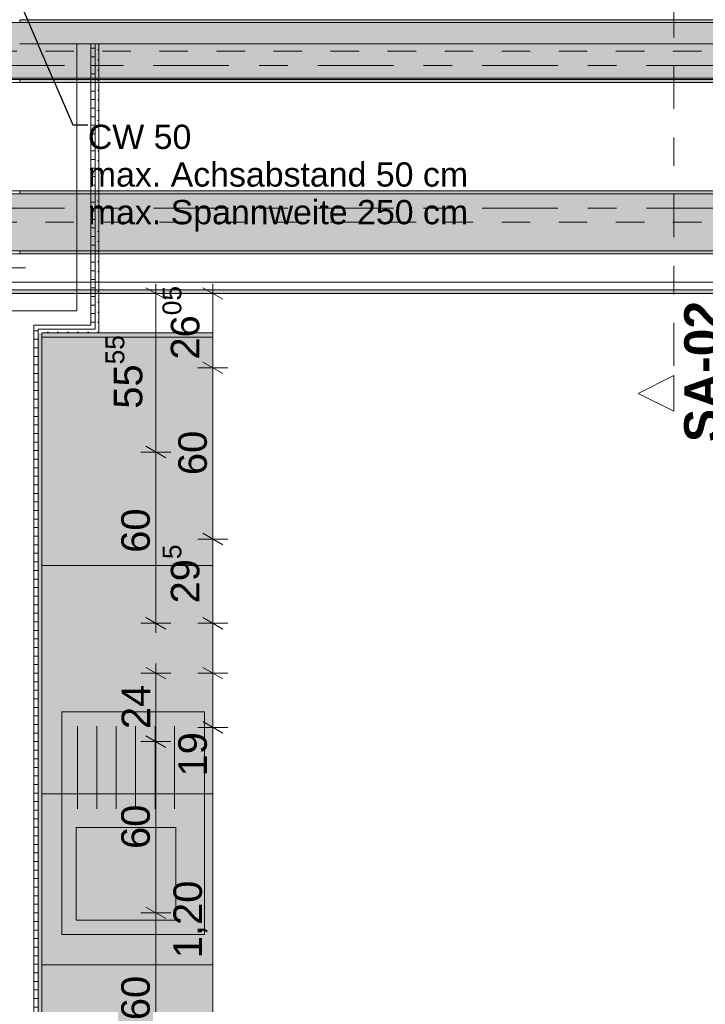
# Model space of a CAD drawing. Header units: metres. Extents: x -3.6 to 84.5, y -11 to 16.8.
# Tile 267 of 361: x 47.5 to 49.9, y 2.6 to 6. Entities that reach past the tile are written whole.
import ezdxf

# ---------------------------------------------------------------- set-up
doc = ezdxf.new("R2010")
doc.units = ezdxf.units.M
doc.header["$MEASUREMENT"] = 0
for name, pattern in [('Achse', [0.2, 0.1, -0.05, 0, -0.05]), ('Schnittlinie', [0.3, 0.15, -0.075, 0, -0.075]), ('Strichlinie doppelt', [0.546806, 0.264583, -0.105833, 0.070556, -0.105833]), ('Wipeout_Contour', [1, 0, -1])]:
    doc.linetypes.add(name, pattern=pattern)
for name, color, linetype in [('154 - Bemaßung_ Beschriftung.Ausbau - Deckenspiegel', 7, 'Continuous'), ('203 - Marker.Schnitt - Ausbaudetail SA', 7, 'Continuous'), ('451 - Universal.Achsen Raster', 7, 'Continuous'), ('605 - Struktur.Wand Innen', 7, 'Continuous'), ('608 - Struktur.Träger', 7, 'Continuous'), ('703 - Einrichtung.Möbel Küche', 7, 'Continuous'), ('Abbruch_605 - Struktur.Wand Innen', 7, 'Continuous'), ('Neubau_154 - Bemaßung_ Beschriftung.Ausbau - Deckenspiegel', 7, 'Continuous'), ('Neubau_605 - Struktur.Wand Innen', 7, 'Continuous'), ('Neubau_606 - Struktur.Wand Innen Ausbau', 7, 'Continuous'), ('Neubau_653 - Abdeckung.TB Verkofferung', 7, 'Continuous')]:
    doc.layers.add(name, color=color, linetype=linetype)
doc.styles.add('ERSTELLTER_STIL_1', font='txt')
doc.styles.add('ERSTELLTER_STIL_2', font='txt')
doc.linetypes.add('Abbruch 1', pattern='A,0,[1,2022.0244.A_L5A-PL04.05_iB_Deckenspiegel 3.OG1.Shx,S=0.001984,R=0,X=0,Y=0],-0.25,0', length=0.25)
doc.dimstyles.new('ERSTELLTER_STIL__1', dxfattribs={"dimtxt": 0.1, "dimasz": 0.0532, "dimexe": 0.18, "dimexo": 0.0625, "dimgap": 0, "dimtad": 1, "dimzin": 0, "dimdsep": 46, "dimtxsty": 'ERSTELLTER_STIL_2', "dimblk": 'ARROWHEAD_2', "dimblk1": 'ARROWHEAD_2', "dimblk2": 'ARROWHEAD_2', "dimcen": 0.09, "dimse1": 1, "dimse2": 1, "dimclrd": 7, "dimclre": 7, "dimclrt": 7, "dimazin": 0, "dimtfac": 1, "dimtdec": 4, "dimtmove": 2, "dimatfit": 3, "dimfxl": 1, "dimtolj": 1, "dimtzin": 0, "dimarcsym": 0})
doc.dimstyles.new('ERSTELLTER_STIL__2', dxfattribs={"dimtxt": 0.1, "dimasz": 0.0532, "dimexe": 0.18, "dimexo": 0.0625, "dimgap": 0, "dimtad": 1, "dimzin": 0, "dimdsep": 46, "dimtxsty": 'ERSTELLTER_STIL_2', "dimblk": 'ARROWHEAD_2', "dimblk1": 'ARROWHEAD_2', "dimblk2": 'ARROWHEAD_2', "dimcen": 0.09, "dimse1": 1, "dimse2": 1, "dimclrd": 7, "dimclre": 7, "dimclrt": 7, "dimazin": 0, "dimtfac": 1, "dimtdec": 4, "dimtmove": 0, "dimatfit": 3, "dimfxl": 1, "dimtolj": 1, "dimtzin": 0, "dimarcsym": 0})
doc.dimstyles.new('ERSTELLTER_STIL__5', dxfattribs={"dimtxt": 0.18, "dimasz": 0.02736, "dimexe": 0.18, "dimexo": 0.0625, "dimgap": 0, "dimtad": 0, "dimtih": 1, "dimtoh": 1, "dimdec": 4, "dimzin": 0, "dimdsep": 46, "dimcen": 0.09, "dimadec": 0, "dimazin": 0, "dimtfac": 1, "dimtdec": 4, "dimtmove": 0, "dimatfit": 3, "dimldrblk": 'ARROWHEAD_11', "dimfxl": 1, "dimtolj": 1, "dimtzin": 0, "dimarcsym": 0})
pattern_1 = [(45, (0, 0), (-0.01767767, 0.01767767), [0, -0.025])]
pattern_2 = [(0, (0, 0), (0, 0.030000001), [])]
pattern_3 = [(45, (0, 0), (-0.08485281, 0.08485281), []), (45, (-0.04243, 0.04243), (-0.08485281, 0.08485281), [0.09, -0.03])]

# ---------------------------------------------------------------- blocks, each defined once
blk = doc.blocks.new('*D155')
at = {"layer": '154 - Bemaßung_ Beschriftung.Ausbau - Deckenspiegel', "color": 7, "linetype": 'Continuous', "lineweight": 5}
for p, q in [((48.02, 4.495), (47.915, 4.495)), ((47.9325, 4.5152), (48.0025, 4.4748)), ((47.9675, 3.895), (47.9675, 4.495)), ((47.9325, 3.9152), (48.0025, 3.8748)), ((48.02, 3.895), (47.915, 3.895)), ((47.9675, 3.8608), (47.9675, 3.895))]:
    blk.add_line(p, q, dxfattribs=at)
at = {"layer": '154 - Bemaßung_ Beschriftung.Ausbau - Deckenspiegel', "color": 7, "lineweight": 5, "insert": (47.9475, 4.1419), "char_height": 0.1, "attachment_point": 7, "rotation": 90, "style": 'ERSTELLTER_STIL_2'}
blk.add_mtext('\\A1;{\\pql;\\fArial|b0|i0|c0|p38;60}', dxfattribs=at)
blk = doc.blocks.new('ARROWHEAD_2')
at = {"color": 0, "linetype": 'Continuous', "lineweight": 0}
for p, q in [((-0.378, -0.655), (0.378, 0.655)), ((0, 0), (-1, 0))]:
    blk.add_line(p, q, dxfattribs=at)
blk = doc.blocks.new('*D157')
at = {"layer": '154 - Bemaßung_ Beschriftung.Ausbau - Deckenspiegel', "color": 7, "linetype": 'Continuous', "lineweight": 5}
for p, q in [((47.9675, 5.0505), (47.9675, 5.0847)), ((48.02, 5.0505), (47.915, 5.0505)), ((48.0025, 5.0303), (47.9325, 5.0707)), ((47.9675, 4.495), (47.9675, 5.0505)), ((48.02, 4.495), (47.915, 4.495)), ((47.9325, 4.5152), (48.0025, 4.4748))]:
    blk.add_line(p, q, dxfattribs=at)
at = {"layer": '154 - Bemaßung_ Beschriftung.Ausbau - Deckenspiegel', "color": 7, "lineweight": 5, "insert": (47.9491, 4.6468), "char_height": 0.1, "attachment_point": 7, "rotation": 90, "style": 'ERSTELLTER_STIL_2'}
blk.add_mtext('\\A1;{\\pql;\\fArial|b0|i0|c0|p38;55\\fArial|b0|i0|c0|p38;\\A1{\\H.66x;\\S55^  ;}}', dxfattribs=at)
blk = doc.blocks.new('*D161')
at = {"layer": '154 - Bemaßung_ Beschriftung.Ausbau - Deckenspiegel', "color": 7, "linetype": 'Continuous', "lineweight": 5}
for p, q in [((47.9325, 2.9002), (48.0025, 2.8598)), ((48.02, 2.88), (47.915, 2.88)), ((47.9675, 2.28), (47.9675, 2.88)), ((48.02, 2.28), (47.915, 2.28)), ((47.9325, 2.3002), (48.0025, 2.2598))]:
    blk.add_line(p, q, dxfattribs=at)
at = {"layer": '154 - Bemaßung_ Beschriftung.Ausbau - Deckenspiegel', "color": 7, "lineweight": 5, "insert": (47.9475, 2.5041), "char_height": 0.1, "attachment_point": 7, "rotation": 90, "style": 'ERSTELLTER_STIL_2'}
blk.add_mtext('\\A1;{\\pql;\\fArial|b0|i0|c0|p38;60}', dxfattribs=at)
blk = doc.blocks.new('*D162')
at = {"layer": '154 - Bemaßung_ Beschriftung.Ausbau - Deckenspiegel', "color": 7, "linetype": 'Continuous', "lineweight": 5}
for p, q in [((47.9325, 3.5002), (48.0025, 3.4598)), ((48.02, 3.48), (47.915, 3.48)), ((47.9675, 2.88), (47.9675, 3.48)), ((47.9325, 2.9002), (48.0025, 2.8598)), ((48.02, 2.88), (47.915, 2.88))]:
    blk.add_line(p, q, dxfattribs=at)
at = {"layer": '154 - Bemaßung_ Beschriftung.Ausbau - Deckenspiegel', "color": 7, "lineweight": 5, "insert": (47.9475, 3.1041), "char_height": 0.1, "attachment_point": 7, "rotation": 90, "style": 'ERSTELLTER_STIL_2'}
blk.add_mtext('\\A1;{\\pql;\\fArial|b0|i0|c0|p38;60}', dxfattribs=at)
blk = doc.blocks.new('*D163')
at = {"layer": '154 - Bemaßung_ Beschriftung.Ausbau - Deckenspiegel', "color": 7, "linetype": 'Continuous', "lineweight": 5}
for p, q in [((48.0025, 3.6998), (47.9325, 3.7402)), ((47.9675, 3.72), (47.9675, 3.7542)), ((48.02, 3.72), (47.915, 3.72)), ((47.9675, 3.48), (47.9675, 3.72)), ((47.9325, 3.5002), (48.0025, 3.4598)), ((48.02, 3.48), (47.915, 3.48))]:
    blk.add_line(p, q, dxfattribs=at)
at = {"layer": '154 - Bemaßung_ Beschriftung.Ausbau - Deckenspiegel', "color": 7, "lineweight": 5, "insert": (47.9475, 3.5241), "char_height": 0.1, "attachment_point": 7, "rotation": 90, "style": 'ERSTELLTER_STIL_2'}
blk.add_mtext('\\A1;{\\pql;\\fArial|b0|i0|c0|p38;24}', dxfattribs=at)
blk = doc.blocks.new('*D343')
at = {"layer": '154 - Bemaßung_ Beschriftung.Ausbau - Deckenspiegel', "color": 7, "linetype": 'Continuous', "lineweight": 5}
for p, q in [((48.1325, 4.2102), (48.2025, 4.1698)), ((48.22, 4.19), (48.115, 4.19)), ((48.1675, 3.895), (48.1675, 4.19)), ((48.1325, 3.9152), (48.2025, 3.8748)), ((48.22, 3.895), (48.115, 3.895)), ((48.1675, 3.8608), (48.1675, 3.895))]:
    blk.add_line(p, q, dxfattribs=at)
at = {"layer": '154 - Bemaßung_ Beschriftung.Ausbau - Deckenspiegel', "color": 7, "lineweight": 5, "insert": (48.1491, 3.9643), "char_height": 0.1, "attachment_point": 7, "rotation": 90, "style": 'ERSTELLTER_STIL_2'}
blk.add_mtext('\\A1;{\\pql;\\fArial|b0|i0|c0|p38;29\\fArial|b0|i0|c0|p38;\\A1{\\H.66x;\\S5^  ;}}', dxfattribs=at)
blk = doc.blocks.new('*D344')
at = {"layer": '154 - Bemaßung_ Beschriftung.Ausbau - Deckenspiegel', "color": 7, "linetype": 'Continuous', "lineweight": 5}
for p, q in [((48.1325, 4.8102), (48.2025, 4.7698)), ((48.22, 4.79), (48.115, 4.79)), ((48.1675, 4.19), (48.1675, 4.79)), ((48.1325, 4.2102), (48.2025, 4.1698)), ((48.22, 4.19), (48.115, 4.19))]:
    blk.add_line(p, q, dxfattribs=at)
at = {"layer": '154 - Bemaßung_ Beschriftung.Ausbau - Deckenspiegel', "color": 7, "lineweight": 5, "insert": (48.1475, 4.4141), "char_height": 0.1, "attachment_point": 7, "rotation": 90, "style": 'ERSTELLTER_STIL_2'}
blk.add_mtext('\\A1;{\\pql;\\fArial|b0|i0|c0|p38;60}', dxfattribs=at)
blk = doc.blocks.new('*D345')
at = {"layer": '154 - Bemaßung_ Beschriftung.Ausbau - Deckenspiegel', "color": 7, "linetype": 'Continuous', "lineweight": 5}
for p, q in [((48.1675, 5.0505), (48.1675, 5.0847)), ((48.22, 5.0505), (48.115, 5.0505)), ((48.2025, 5.0303), (48.1325, 5.0707)), ((48.1675, 4.79), (48.1675, 5.0505)), ((48.1325, 4.8102), (48.2025, 4.7698)), ((48.22, 4.79), (48.115, 4.79))]:
    blk.add_line(p, q, dxfattribs=at)
at = {"layer": '154 - Bemaßung_ Beschriftung.Ausbau - Deckenspiegel', "color": 7, "lineweight": 5, "insert": (48.1491, 4.8189), "char_height": 0.1, "attachment_point": 7, "rotation": 90, "style": 'ERSTELLTER_STIL_2'}
blk.add_mtext('\\A1;{\\pql;\\fArial|b0|i0|c0|p38;26\\fArial|b0|i0|c0|p38;\\A1{\\H.66x;\\S05^  ;}}', dxfattribs=at)
blk = doc.blocks.new('*D348')
at = {"layer": '154 - Bemaßung_ Beschriftung.Ausbau - Deckenspiegel', "color": 7, "linetype": 'Continuous', "lineweight": 5}
for p, q in [((48.22, 3.53), (48.115, 3.53)), ((48.1325, 3.5502), (48.2025, 3.5098)), ((48.1675, 2.33), (48.1675, 3.53)), ((48.1325, 2.3502), (48.2025, 2.3098)), ((48.22, 2.33), (48.115, 2.33))]:
    blk.add_line(p, q, dxfattribs=at)
at = {"layer": '154 - Bemaßung_ Beschriftung.Ausbau - Deckenspiegel', "color": 7, "lineweight": 5, "char_height": 0.1, "attachment_point": 7, "rotation": 90, "style": 'ERSTELLTER_STIL_2'}
for s, insert in [('\\A1;{\\pql;\\fArial|b0|i0|c0|p38;19}', (48.1475, 3.358)), ('\\A1;{\\pql;\\fArial|b0|i0|c0|p38;1,20}', (48.1475, 2.7211))]:
    blk.add_mtext(s, dxfattribs=dict(at, insert=insert))
blk = doc.blocks.new('*D349')
at = {"layer": '154 - Bemaßung_ Beschriftung.Ausbau - Deckenspiegel', "color": 7, "linetype": 'Continuous', "lineweight": 5}
for p, q in [((48.2025, 3.6998), (48.1325, 3.7402)), ((48.1675, 3.72), (48.1675, 3.7542)), ((48.22, 3.72), (48.115, 3.72)), ((48.1675, 3.53), (48.1675, 3.72)), ((48.22, 3.53), (48.115, 3.53)), ((48.1325, 3.5502), (48.2025, 3.5098))]:
    blk.add_line(p, q, dxfattribs=at)
blk = doc.blocks.new('ARROWHEAD_11')
at = {"color": 0, "linetype": 'Continuous', "lineweight": 0}
blk.add_line((0, 0), (-1, 0), dxfattribs=at)
at = {"color": 0, "linetype": 'Continuous', "lineweight": 0, "const_width": 0.25, "flags": 128}
blk.add_lwpolyline([(-0.125, 0, 1), (0.125, 0, 1)], format="xyb", close=True, dxfattribs=at)

msp = doc.modelspace()

# ---------------------------------------------------------------- hatches: boundary and pattern name
at = {"layer": '608 - Struktur.Träger', "linetype": 'Continuous', "lineweight": 0, "true_color": 0x000000}
h = msp.add_hatch(dxfattribs=at)
h.set_pattern_fill('Gips_0001', color=18, style=0, pattern_type=2)
h.set_pattern_definition(pattern_1)
h.paths.add_polyline_path([(47.49, 6), (50.935, 6), (50.935, 6.01), (47.49, 6.01)])
h = msp.add_hatch(dxfattribs=at)
h.set_pattern_fill('Beton__Stahlbeton_0001', color=18, style=0, pattern_type=2)
h.set_pattern_definition(pattern_3)
h.paths.add_polyline_path([(0.69, 5.4), (0.38, 5.4), (0.38, 5.2), (0.69, 5.2), (4.025, 5.2), (4.21, 5.2), (7.57, 5.2), (7.89, 5.2), (11.17, 5.2), (11.49, 5.2), (14.85, 5.2), (15.005, 5.2), (18.37, 5.2), (18.69, 5.2), (22.03, 5.2), (22.19, 5.2), (25.57, 5.2), (25.89, 5.2), (29.26, 5.2), (29.41, 5.2), (32.77, 5.2), (33.09, 5.2), (36.455, 5.2), (36.605, 5.2), (39.97, 5.2), (40.29, 5.2), (47.17, 5.2), (47.49, 5.2), (50.86, 5.2), (51.005, 5.2), (54.37, 5.2), (54.69, 5.2), (58.065, 5.2), (58.205, 5.2), (61.57, 5.2), (61.88, 5.2), (61.88, 5.4), (61.57, 5.4), (58.205, 5.4), (58.065, 5.4), (54.69, 5.4), (54.37, 5.4), (51.005, 5.4), (50.86, 5.4), (47.49, 5.4), (47.17, 5.4), (40.29, 5.4), (39.97, 5.4), (36.605, 5.4), (36.455, 5.4), (33.09, 5.4), (32.77, 5.4), (29.41, 5.4), (29.26, 5.4), (25.89, 5.4), (25.57, 5.4), (22.19, 5.4), (22.03, 5.4), (18.69, 5.4), (18.37, 5.4), (15.005, 5.4), (14.85, 5.4), (11.49, 5.4), (11.17, 5.4), (7.89, 5.4), (7.57, 5.4), (4.21, 5.4), (4.025, 5.4)])
h = msp.add_hatch(dxfattribs=at)
h.set_pattern_fill('Gips_0001', color=18, style=0, pattern_type=2)
h.set_pattern_definition(pattern_1)
h.paths.add_polyline_path([(50.86, 5.41), (47.49, 5.41), (47.49, 5.4), (50.86, 5.4)])
h = msp.add_hatch(dxfattribs=at)
h.set_pattern_fill('Gips_0001', color=18, style=0, pattern_type=2)
h.set_pattern_definition(pattern_1)
h.paths.add_polyline_path([(50.86, 5.2), (47.49, 5.2), (47.49, 5.19), (50.86, 5.19)])
at = {"layer": '703 - Einrichtung.Möbel Küche', "linetype": 'Continuous', "lineweight": 0, "true_color": 0x3a3a3a}
for points in [[(48.1675, 0.4825), (48.1675, 4.9125), (47.5675, 4.9125), (47.5675, 0.4825)], [(47.6375, 2.8042), (48.1375, 2.8042), (48.1375, 3.5842), (47.6375, 3.5842)]]:
    msp.add_hatch(color=250, dxfattribs=at).paths.add_polyline_path(points)
at = {"layer": 'Neubau_606 - Struktur.Wand Innen Ausbau', "linetype": 'Continuous', "lineweight": 0, "true_color": 0x000000}
h = msp.add_hatch(dxfattribs=at)
h.set_pattern_fill('Holz__Sperrholz_1_0001', color=18, style=0, pattern_type=2)
h.set_pattern_definition(pattern_2)
h.paths.add_polyline_path([(47.555, 4.94), (47.54, 4.94), (47.54, 4.9292), (47.5469, 4.925), (47.555, 4.925)])
h = msp.add_hatch(dxfattribs=at)
h.set_pattern_fill('Holz__Sperrholz_1_0001', color=18, style=0, pattern_type=2)
h.set_pattern_definition(pattern_2)
h.paths.add_polyline_path([(47.555, 4.94), (47.555, 4.925), (47.74, 4.925), (47.74, 4.94)])
h = msp.add_hatch(dxfattribs=at)
h.set_pattern_fill('Holz__Sperrholz_1_0001', color=18, style=0, pattern_type=2)
h.set_pattern_definition(pattern_2)
h.paths.add_polyline_path([(47.74, 4.94), (47.74, 4.925), (47.755, 4.925)])
h = msp.add_hatch(dxfattribs=at)
h.set_pattern_fill('Holz__Sperrholz_1_0001', color=18, style=0, pattern_type=2)
h.set_pattern_definition(pattern_2)
h.paths.add_polyline_path([(47.755, 4.94), (47.74, 4.94), (47.755, 4.925)])
h = msp.add_hatch(dxfattribs=at)
h.set_pattern_fill('Holz__Sperrholz_1_0001', color=18, style=0, pattern_type=2)
h.set_pattern_definition(pattern_2)
h.paths.add_polyline_path([(47.5469, 4.925), (47.54, 4.9292), (47.54, 4.925)])
h = msp.add_hatch(dxfattribs=at)
h.set_pattern_fill('Holz__Sperrholz_1_0001', color=18, style=0, pattern_type=2)
h.set_pattern_definition(pattern_2)
h.paths.add_polyline_path([(47.54, 4.925), (47.54, 0.71), (47.555, 0.71), (47.555, 4.9201), (47.5469, 4.925)])
h = msp.add_hatch(dxfattribs=at)
h.set_pattern_fill('Holz__Sperrholz_1_0001', color=18, style=0, pattern_type=2)
h.set_pattern_definition(pattern_2)
h.paths.add_polyline_path([(47.555, 4.925), (47.5469, 4.925), (47.555, 4.9201)])
h = msp.add_hatch(dxfattribs=at)
h.set_pattern_fill('Gips_0001', color=18, style=0, pattern_type=2)
h.set_pattern_definition(pattern_1)
h.paths.add_polyline_path([(47.555, 4.925), (47.555, 4.9201), (47.5675, 4.9125), (47.5675, 4.925)])
h = msp.add_hatch(dxfattribs=at)
h.set_pattern_fill('Gips_0001', color=18, style=0, pattern_type=2)
h.set_pattern_definition(pattern_1)
h.paths.add_polyline_path([(47.555, 4.9201), (47.555, 4.9125), (47.5675, 4.9125)])
h = msp.add_hatch(dxfattribs=at)
h.set_pattern_fill('Gips_0001', color=18, style=0, pattern_type=2)
h.set_pattern_definition(pattern_1)
h.paths.add_polyline_path([(47.555, 4.9125), (47.555, 0.71), (47.5675, 0.71), (47.5675, 4.9125)])
h = msp.add_hatch(dxfattribs=at)
h.set_pattern_fill('Gips_0001', color=18, style=0, pattern_type=2)
h.set_pattern_definition(pattern_1)
h.paths.add_polyline_path([(47.5675, 4.925), (47.5675, 4.9125), (47.755, 4.9125), (47.755, 4.925)])
h = msp.add_hatch(dxfattribs=at)
h.set_pattern_fill('Gips_0001', color=18, style=0, pattern_type=2)
h.set_pattern_definition(pattern_1)
h.paths.add_polyline_path([(47.755, 4.925), (47.755, 4.9125), (47.7675, 4.9125)])
h = msp.add_hatch(dxfattribs=at)
h.set_pattern_fill('Gips_0001', color=18, style=0, pattern_type=2)
h.set_pattern_definition(pattern_1)
h.paths.add_polyline_path([(47.7675, 4.925), (47.755, 4.925), (47.7675, 4.9125)])
at = {"layer": 'Neubau_653 - Abdeckung.TB Verkofferung', "linetype": 'Continuous', "lineweight": 0, "true_color": 0x000000}
h = msp.add_hatch(dxfattribs=at)
h.set_pattern_fill('Gips_0001', color=18, style=0, pattern_type=2)
h.set_pattern_definition(pattern_1)
h.paths.add_polyline_path([(47.41, 5.0505), (50.86, 5.0505), (50.86, 5.063), (47.41, 5.063)])

# ---------------------------------------------------------------- linework, layer by layer
at = {"layer": '451 - Universal.Achsen Raster', "color": 160, "linetype": 'Strichlinie doppelt', "lineweight": 9, "true_color": 0x3232ff}
msp.add_line((64.935, 5.35), (-3.175, 5.35), dxfattribs=at)
at = {"layer": '608 - Struktur.Träger', "color": 7, "linetype": 'Continuous', "lineweight": 5}
for p, q in [((47.49, 6.01), (47.49, 6)), ((50.935, 6.01), (47.49, 6.01)), ((47.49, 5.41), (47.49, 5.4)), ((50.86, 5.41), (47.49, 5.41)), ((47.49, 5.2), (47.49, 5.19)), ((50.86, 5.19), (47.49, 5.19))]:
    msp.add_line(p, q, dxfattribs=at)
at = {"layer": '608 - Struktur.Träger', "color": 7, "linetype": 'Continuous', "lineweight": 13}
for p, q in [((47.49, 6), (47.17, 6)), ((50.935, 6), (47.49, 6)), ((0.38, 5.41), (61.88, 5.41)), ((47.49, 5.4), (47.17, 5.4)), ((50.86, 5.4), (47.49, 5.4)), ((0.38, 5.19), (61.88, 5.19))]:
    msp.add_line(p, q, dxfattribs=at)
at = {"layer": '608 - Struktur.Träger', "color": 7, "linetype": 'Achse', "lineweight": 9}
msp.add_line((0.38, 5.3), (61.88, 5.3), dxfattribs=at)
at = {"layer": '608 - Struktur.Träger', "color": 7, "linetype": 'Continuous', "lineweight": 13, "flags": 128}
msp.add_lwpolyline([(50.86, 5.2), (47.49, 5.2), (47.17, 5.2), (40.29, 5.2), (39.97, 5.2), (36.605, 5.2), (36.455, 5.2), (33.09, 5.2), (32.77, 5.2), (29.41, 5.2), (29.26, 5.2), (25.89, 5.2), (25.57, 5.2), (22.19, 5.2), (22.03, 5.2), (18.69, 5.2), (18.37, 5.2), (15.005, 5.2), (14.85, 5.2)], dxfattribs=at)
at = {"layer": '703 - Einrichtung.Möbel Küche', "color": 7, "linetype": 'Continuous', "lineweight": 5}
for p, q in [((47.5675, 4.8975), (48.1675, 4.8975)), ((47.5675, 4.0975), (48.1675, 4.0975)), ((47.5675, 3.2975), (48.1675, 3.2975)), ((47.5675, 2.6975), (48.1675, 2.6975))]:
    msp.add_line(p, q, dxfattribs=at)
at = {"layer": '703 - Einrichtung.Möbel Küche', "color": 7, "linetype": 'Continuous', "lineweight": 9, "true_color": 0xebebeb}
for p, q in [((47.6925, 3.2442), (47.6925, 3.5342)), ((47.7605, 3.2442), (47.7605, 3.5342)), ((47.8285, 3.2442), (47.8285, 3.5342)), ((47.8965, 3.2442), (47.8965, 3.5342)), ((47.9645, 3.2442), (47.9645, 3.5342)), ((48.0325, 3.2442), (48.0325, 3.5342)), ((47.6875, 2.8542), (47.6875, 3.1792)), ((47.6875, 3.1792), (48.0375, 3.1792)), ((48.0375, 3.1792), (48.0375, 2.8542)), ((48.0375, 2.8542), (47.6875, 2.8542))]:
    msp.add_line(p, q, dxfattribs=at)
at = {"layer": '703 - Einrichtung.Möbel Küche', "color": 7, "linetype": 'Continuous', "lineweight": 9, "true_color": 0xebebeb, "flags": 128}
for points in [[(48.1675, 0.4825), (48.1675, 4.9125), (47.5675, 4.9125), (47.5675, 0.4825)], [(47.6375, 2.8042), (47.6375, 3.5842), (48.1375, 3.5842), (48.1375, 2.8042)]]:
    msp.add_lwpolyline(points, close=True, dxfattribs=at)
at = {"layer": 'Abbruch_605 - Struktur.Wand Innen', "color": 160, "linetype": 'Abbruch 1', "lineweight": 5, "true_color": 0x3232ff}
msp.add_line((47.17, 5.14), (47.51, 5.14), dxfattribs=at)
msp.add_line((47.17, 5.14), (47.51, 5.14), dxfattribs=at)
at = {"layer": 'Neubau_605 - Struktur.Wand Innen', "color": 1, "linetype": 'Continuous', "lineweight": 13}
msp.add_line((47.74, 5.805), (47.74, 5.925), dxfattribs=at)
at = {"layer": 'Neubau_606 - Struktur.Wand Innen Ausbau', "color": 1, "linetype": 'Continuous', "lineweight": 13}
for p, q in [((47.74, 4.99), (47.74, 5.805)), ((47.74, 4.94), (47.74, 4.99)), ((47.555, 4.94), (47.54, 4.94)), ((47.54, 4.94), (47.54, 4.9292)), ((47.555, 4.94), (47.54, 4.94)), ((47.555, 4.94), (47.69, 4.94)), ((47.69, 4.94), (47.74, 4.94)), ((47.69, 4.94), (47.74, 4.94)), ((47.54, 0.71), (47.54, 4.9292))]:
    msp.add_line(p, q, dxfattribs=at)
at = {"layer": 'Neubau_606 - Struktur.Wand Innen Ausbau', "color": 1, "linetype": 'Continuous', "lineweight": 9}
for p, q in [((47.755, 4.925), (47.755, 4.94)), ((47.5675, 4.925), (47.555, 4.925)), ((47.555, 4.925), (47.555, 4.9201)), ((47.5675, 4.925), (47.555, 4.925)), ((47.555, 0.71), (47.555, 4.9201)), ((47.5675, 4.925), (47.74, 4.925)), ((47.74, 4.925), (47.755, 4.925)), ((47.74, 4.925), (47.755, 4.925))]:
    msp.add_line(p, q, dxfattribs=at)
at = {"layer": 'Neubau_606 - Struktur.Wand Innen Ausbau', "color": 1, "linetype": 'Continuous', "lineweight": 13, "flags": 128}
for points in [[(47.44, 4.99), (47.54, 4.99)], [(47.69, 4.99), (47.54, 4.99)], [(47.5675, 4.9125), (47.755, 4.9125)], [(47.5675, 0.71), (47.5675, 4.9125)], [(47.7675, 4.9125), (47.755, 4.9125)]]:
    msp.add_lwpolyline(points, dxfattribs=at)
at = {"layer": 'Neubau_653 - Abdeckung.TB Verkofferung', "color": 1, "linetype": 'Continuous', "lineweight": 9}
for p, q in [((47.41, 5.805), (50.86, 5.805)), ((47.41, 5.0505), (50.86, 5.0505))]:
    msp.add_line(p, q, dxfattribs=at)
at = {"layer": 'Neubau_653 - Abdeckung.TB Verkofferung', "color": 1, "linetype": 'Continuous', "lineweight": 5}
for p, q in [((50.86, 5.19), (47.41, 5.19)), ((50.86, 5.09), (47.41, 5.09)), ((50.86, 5.063), (47.41, 5.063)), ((50.86, 5.0505), (47.41, 5.0505))]:
    msp.add_line(p, q, dxfattribs=at)

# ---------------------------------------------------------------- texts
at = {"layer": '203 - Marker.Schnitt - Ausbaudetail SA', "color": 7, "lineweight": 13, "insert": (49.9463, 5.0246), "char_height": 0.125, "attachment_point": 9, "rotation": 90, "style": 'ERSTELLTER_STIL_1'}
msp.add_mtext('\\A1;{\\pqr;\\pt0;\\fArial|b1|i0|c0|p38;SA-02}', dxfattribs=at)
at = {"layer": 'Neubau_154 - Bemaßung_ Beschriftung.Ausbau - Deckenspiegel', "color": 1, "linetype": 'Continuous', "lineweight": 13, "insert": (47.7289, 5.642), "char_height": 0.085, "attachment_point": 1, "line_spacing_factor": 0.930912, "style": 'ERSTELLTER_STIL_2'}
msp.add_mtext('\\A1;{\\pql;\\fArial|b0|i0|c0|p38;CW 50\\P\\pql;\\fArial|b0|i0|c0|p38;max. Achsabstand 50 cm\\P\\pql;\\fArial|b0|i0|c0|p38;max. Spannweite 250 \\fArial|b0|i0|c0|p38;c\\fArial|b0|i0|c0|p38;m }', dxfattribs=at)

# ---------------------------------------------------------------- dimensions: what is measured, and where the dimension line sits
at = {"layer": '154 - Bemaßung_ Beschriftung.Ausbau - Deckenspiegel', "color": 7, "linetype": 'Continuous', "lineweight": 5}
for base, p1, p2, dimstyle, picture, middle in [((48.1675, 5.0505), (46.3875, 4.79), (46.845, 5.0505), 'ERSTELLTER_STIL__1', '*D345', (48.0975, 5.0683)), ((47.9675, 5.0505), (46.845, 4.495), (46.845, 5.0505), 'ERSTELLTER_STIL__2', '*D157', (47.8975, 4.8962)), ((48.1675, 4.79), (46.3875, 4.19), (46.3875, 4.79), 'ERSTELLTER_STIL__2', '*D344', (48.0975, 4.4903)), ((47.9675, 4.495), (47.27, 3.895), (46.845, 4.495), 'ERSTELLTER_STIL__1', '*D155', (47.8975, 4.2181)), ((48.16749, 4.19), (47.269975, 3.894996), (46.387487, 4.19), 'ERSTELLTER_STIL__1', '*D343', (48.09749, 4.175639)), ((48.1675, 3.72), (46.8275, 3.53), (47.27, 3.72), 'ERSTELLTER_STIL__2', '*D349', (48.0975, 3.4342)), ((47.9675, 3.72), (46.895, 3.48), (47.27, 3.72), 'ERSTELLTER_STIL__2', '*D163', (47.8975, 3.6003)), ((48.1675, 3.53), (46.8275, 2.33), (46.8275, 3.53), 'ERSTELLTER_STIL__2', '*D348', (48.0975, 2.8509)), ((47.9675, 3.48), (47.27, 2.88), (46.895, 3.48), 'ERSTELLTER_STIL__2', '*D162', (47.8975, 3.1803)), ((47.9675, 2.88), (47.27, 2.28), (47.27, 2.88), 'ERSTELLTER_STIL__2', '*D161', (47.8975, 2.5803))]:
    dim = msp.add_linear_dim(base=base, p1=p1, p2=p2, angle=90, dimstyle=dimstyle, dxfattribs=at)
    dim.commit()
    dim.dimension.update_dxf_attribs({"geometry": picture, "text_midpoint": middle, "dimtype": 160, "text_rotation": 90})

# ---------------------------------------------------------------- next in the draw order: wipeouts: each hides what was drawn before it
at = {"color": 254, "linetype": 'Wipeout_Contour', "lineweight": 0, "ltscale": 191.809892}
msp.add_wipeout([(47.49, 5.805), (47.69, 5.805), (47.69, 5.925), (47.49, 5.925)], dxfattribs=at).dxf.layer = '605 - Struktur.Wand Innen'
at = {"color": 254, "linetype": 'Wipeout_Contour', "lineweight": 0, "ltscale": 198.649082}
msp.add_wipeout([(47.7675, 5.805), (50.86, 5.805), (50.86, 5.925), (47.7675, 5.925)], dxfattribs=at).dxf.layer = '605 - Struktur.Wand Innen'

# ---------------------------------------------------------------- next in the draw order: hatches: boundary and pattern name
at = {"layer": '608 - Struktur.Träger', "linetype": 'Continuous', "lineweight": 0, "true_color": 0x000000}
h = msp.add_hatch(dxfattribs=at)
h.set_pattern_fill('Beton__Stahlbeton_0001', color=18, style=0, pattern_type=2)
h.set_pattern_definition(pattern_3)
h.paths.add_polyline_path([(0.69, 6), (0.38, 6), (0.38, 5.8), (0.69, 5.8), (4.025, 5.8), (4.21, 5.8), (7.57, 5.8), (7.89, 5.8), (11.17, 5.8), (11.49, 5.8), (14.85, 5.8), (15.005, 5.8), (18.37, 5.8), (18.69, 5.8), (22.03, 5.8), (22.19, 5.8), (25.57, 5.8), (25.89, 5.8), (32.77, 5.8), (33.09, 5.8), (36.455, 5.8), (36.605, 5.8), (39.97, 5.8), (40.29, 5.8), (47.17, 5.8), (47.49, 5.8), (50.86, 5.8), (51.005, 5.8), (54.37, 5.8), (54.69, 5.8), (58.065, 5.8), (58.205, 5.8), (61.57, 5.8), (61.88, 5.8), (61.88, 6), (61.57, 6), (54.69, 6), (54.37, 6), (51, 6), (50.935, 6), (47.49, 6), (47.17, 6), (40.29, 6), (39.97, 6), (33.09, 6), (32.77, 6), (25.89, 6), (25.57, 6), (18.69, 6), (18.37, 6), (14.9575, 6), (14.8925, 6), (11.49, 6), (11.17, 6), (7.89, 6), (7.57, 6)])
h = msp.add_hatch(dxfattribs=at)
h.set_pattern_fill('Gips_0001', color=18, style=0, pattern_type=2)
h.set_pattern_definition(pattern_1)
h.paths.add_polyline_path([(50.86, 5.8), (47.49, 5.8), (47.49, 5.79), (50.86, 5.79)])
at = {"layer": 'Neubau_606 - Struktur.Wand Innen Ausbau', "linetype": 'Continuous', "lineweight": 0, "true_color": 0x000000}
h = msp.add_hatch(dxfattribs=at)
h.set_pattern_fill('Holz__Sperrholz_1_0001', color=18, style=0, pattern_type=2)
h.set_pattern_definition(pattern_2)
h.paths.add_polyline_path([(47.74, 5.805), (47.755, 5.805), (47.755, 5.925), (47.74, 5.925)])
h = msp.add_hatch(dxfattribs=at)
h.set_pattern_fill('Gips_0001', color=18, style=0, pattern_type=2)
h.set_pattern_definition(pattern_1)
h.paths.add_polyline_path([(47.755, 5.805), (47.7675, 5.805), (47.7675, 5.925), (47.755, 5.925)])
h = msp.add_hatch(dxfattribs=at)
h.set_pattern_fill('Holz__Sperrholz_1_0001', color=18, style=0, pattern_type=2)
h.set_pattern_definition(pattern_2)
h.paths.add_polyline_path([(47.74, 5.805), (47.74, 4.94), (47.755, 4.94), (47.755, 5.805)])
h = msp.add_hatch(dxfattribs=at)
h.set_pattern_fill('Gips_0001', color=18, style=0, pattern_type=2)
h.set_pattern_definition(pattern_1)
h.paths.add_polyline_path([(47.755, 5.805), (47.755, 4.925), (47.7675, 4.925), (47.7675, 5.805)])

# ---------------------------------------------------------------- next in the draw order: linework, layer by layer
at = {"layer": '203 - Marker.Schnitt - Ausbaudetail SA', "color": 7, "linetype": 'Schnittlinie', "lineweight": 13}
msp.add_line((49.783, 6.2975), (49.783, 4.763), dxfattribs=at)
at = {"layer": '451 - Universal.Achsen Raster', "color": 160, "linetype": 'Strichlinie doppelt', "lineweight": 9, "true_color": 0x3232ff}
msp.add_line((64.935, 5.85), (-3.175, 5.85), dxfattribs=at)
at = {"layer": '605 - Struktur.Wand Innen', "color": 7, "linetype": 'Continuous', "lineweight": 13}
for p, q in [((47.74, 5.925), (47.69, 5.925)), ((47.755, 5.925), (47.74, 5.925)), ((47.7675, 5.925), (47.755, 5.925))]:
    msp.add_line(p, q, dxfattribs=at)
at = {"layer": '605 - Struktur.Wand Innen', "color": 7, "linetype": 'Continuous', "lineweight": 13, "flags": 128}
for points in [[(50.935, 5.925), (47.49, 5.925)], [(47.49, 5.805), (47.69, 5.805)], [(47.7675, 5.805), (50.86, 5.805)]]:
    msp.add_lwpolyline(points, dxfattribs=at)
at = {"layer": '608 - Struktur.Träger', "color": 7, "linetype": 'Achse', "lineweight": 9}
msp.add_line((0.38, 5.9), (61.88, 5.9), dxfattribs=at)
at = {"layer": '608 - Struktur.Träger', "color": 7, "linetype": 'Continuous', "lineweight": 5}
for p in [(47.49, 5.8), (50.86, 5.79)]:
    msp.add_line(p, (47.49, 5.79), dxfattribs=at)
at = {"layer": '608 - Struktur.Träger', "color": 7, "linetype": 'Continuous', "lineweight": 13}
msp.add_line((0.38, 5.79), (61.88, 5.79), dxfattribs=at)
at = {"layer": '608 - Struktur.Träger', "color": 7, "linetype": 'Continuous', "lineweight": 13, "flags": 128}
msp.add_lwpolyline([(50.86, 5.8), (47.49, 5.8), (47.17, 5.8), (40.29, 5.8), (39.97, 5.8), (36.605, 5.8), (36.455, 5.8), (33.09, 5.8), (32.77, 5.8), (25.89, 5.8), (25.57, 5.8), (22.19, 5.8), (22.03, 5.8), (18.69, 5.8), (18.37, 5.8), (15.005, 5.8), (14.85, 5.8)], dxfattribs=at)
at = {"layer": 'Neubau_605 - Struktur.Wand Innen', "color": 1, "linetype": 'Continuous', "lineweight": 13}
for p, q in [((47.69, 5.925), (47.69, 5.805)), ((47.69, 5.925), (47.69, 5.805)), ((47.7675, 5.805), (47.7675, 5.925)), ((47.7675, 5.805), (47.7675, 5.925))]:
    msp.add_line(p, q, dxfattribs=at)
at = {"layer": 'Neubau_605 - Struktur.Wand Innen', "color": 1, "linetype": 'Continuous', "lineweight": 9}
msp.add_line((47.755, 5.805), (47.755, 5.925), dxfattribs=at)
at = {"layer": 'Neubau_606 - Struktur.Wand Innen Ausbau', "color": 1, "linetype": 'Continuous', "lineweight": 9}
msp.add_line((47.755, 4.94), (47.755, 5.805), dxfattribs=at)
at = {"layer": 'Neubau_606 - Struktur.Wand Innen Ausbau', "color": 1, "linetype": 'Continuous', "lineweight": 13, "flags": 128}
for points in [[(47.69, 5.805), (47.69, 4.99)], [(47.7675, 4.9125), (47.7675, 5.805)]]:
    msp.add_lwpolyline(points, dxfattribs=at)

# ---------------------------------------------------------------- next in the draw order: leaders
at = {"layer": 'Neubau_154 - Bemaßung_ Beschriftung.Ausbau - Deckenspiegel', "color": 1, "linetype": 'Continuous', "lineweight": 13, "annotation_type": 0, "has_hookline": 1, "hookline_direction": 0, "text_width": 1.3167}
msp.add_leader([(47.4825, 6.0899), (47.6761, 5.642), (47.7289, 5.642)], dimstyle='ERSTELLTER_STIL__5', dxfattribs=at)

# ---------------------------------------------------------------- next in the draw order: wipeouts: each hides what was drawn before it
at = {"color": 254, "linetype": 'Wipeout_Contour', "lineweight": 0, "ltscale": 149.395389}
msp.add_wipeout([(49.783, 4.638), (49.783, 4.763), (49.658, 4.7005)], dxfattribs=at).dxf.layer = '203 - Marker.Schnitt - Ausbaudetail SA'

# ---------------------------------------------------------------- next in the draw order: linework, layer by layer
at = {"layer": '203 - Marker.Schnitt - Ausbaudetail SA', "color": 7, "linetype": 'Continuous', "lineweight": 13, "flags": 128}
msp.add_lwpolyline([(49.783, 4.638), (49.783, 4.763), (49.658, 4.7005)], close=True, dxfattribs=at)

doc.saveas('drawing.dxf')
